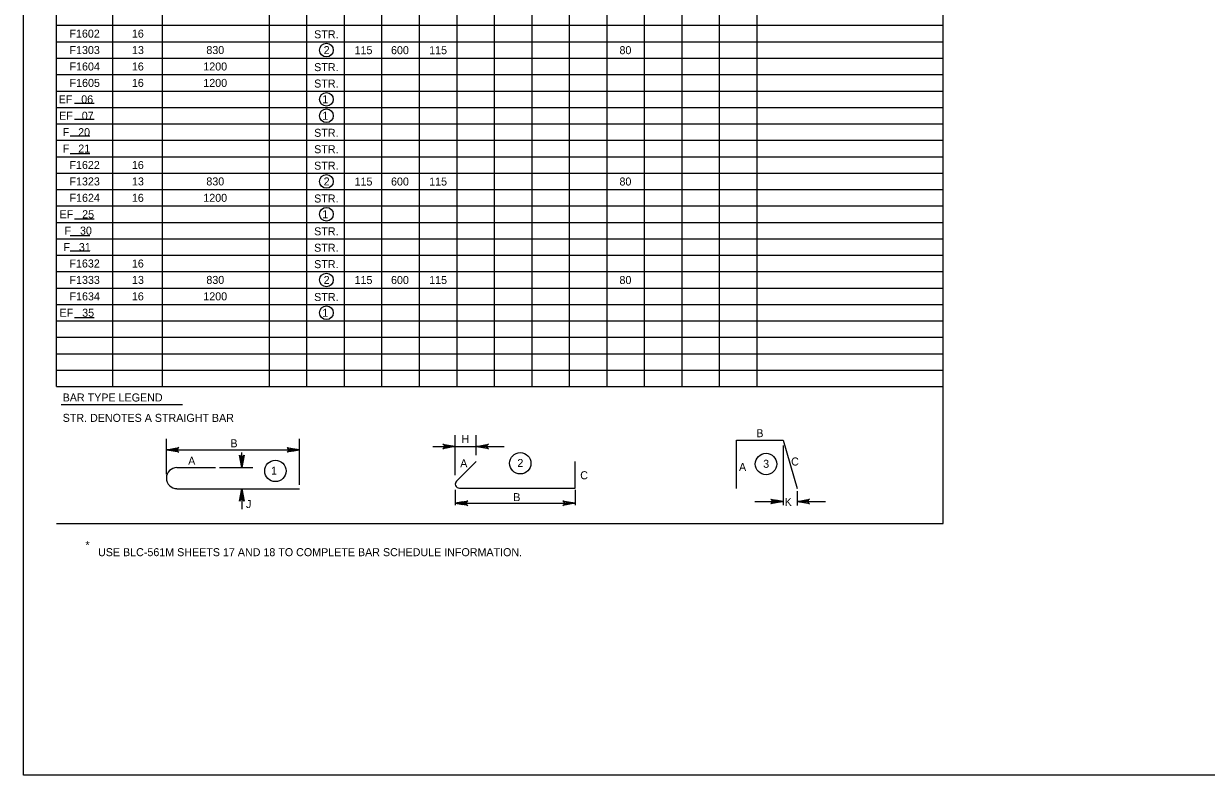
# Model space of a CAD drawing. Extents: x 638340 to 640241, y 295465 to 298435.
# Drawn here: x 639316.5 to 639759.8, y 297262.5 to 297544.1 of the extents above; entities that cross this region are included whole.
import ezdxf

# ---------------------------------------------------------------- set-up
doc = ezdxf.new("R2010")
doc.units = 0
for name, color, linetype in [('2', 7, 'Continuous'), ('3', 7, 'Continuous'), ('4', 7, 'Continuous'), ('6', 7, 'Continuous')]:
    doc.layers.add(name, color=color, linetype=linetype)

msp = doc.modelspace()

# ---------------------------------------------------------------- linework, layer by layer
at = {"layer": '2'}
for p, q in [((639316.46, 297262.46), (639316.46, 297826.46)), ((640102.46, 297262.46), (639316.46, 297262.46))]:
    msp.add_line(p, q, dxfattribs=at)
at = {"layer": '3'}
for p, q in [((639583.68, 297388.08), (639601.12, 297388.08)), ((639583.68, 297369.98), (639583.68, 297388.08)), ((639601.12, 297388.08), (639606.41, 297369.96)), ((639478.71, 297372.73), (639486.03, 297380.06)), ((639523.21, 297370.1), (639523.21, 297380.05)), ((639373.91, 297377.77), (639388.42, 297377.77)), ((639373.91, 297369.86), (639419.83, 297369.86)), ((639479.79, 297370.1), (639523.21, 297370.1))]:
    msp.add_line(p, q, dxfattribs=at)
for centre, radius, start in [((639373.91, 297373.82), 3.95, 90), ((639479.79, 297371.64), 1.54, 135)]:
    msp.add_arc(centre, radius, start, 270, dxfattribs=at)
at = {"layer": '4'}
for p, q in [((639335.53, 297514.28), (639342.93, 297514.28)), ((639335.53, 297508.25), (639342.93, 297508.25)), ((639333.9, 297502.1), (639341.31, 297502.1)), ((639333.9, 297495.49), (639341.31, 297495.49)), ((639335.53, 297470.92), (639342.93, 297470.92)), ((639333.9, 297464.77), (639341.31, 297464.77)), ((639333.9, 297458.98), (639341.31, 297458.98)), ((639335.53, 297434.05), (639342.93, 297434.05)), ((639330.53, 297401.43), (639375.98, 297401.43)), ((639369.96, 297375.28), (639369.96, 297388.59)), ((639419.83, 297371.32), (639419.83, 297388.59)), ((639478.26, 297374.91), (639478.26, 297389.88)), ((639486.02, 297382.37), (639486.02, 297389.88)), ((639372.76, 297384.38), (639417.03, 297384.38)), ((639469.8, 297385.67), (639496.58, 297385.67)), ((639601.12, 297386.06), (639601.12, 297363.64)), ((639398.18, 297380.58), (639398.18, 297383.38)), ((639389.88, 297377.77), (639402.39, 297377.77)), ((639395.94, 297369.86), (639402.39, 297369.86)), ((639398.18, 297367.06), (639398.18, 297364.25)), ((639478.26, 297369.48), (639478.26, 297363.66)), ((639498.02, 297370.1), (639502.61, 297370.1)), ((639523.23, 297369.49), (639523.23, 297363.66)), ((639606.41, 297368.95), (639606.41, 297363.56)), ((639398.18, 297364.25), (639398.18, 297362.15)), ((639478.26, 297364.42), (639523.23, 297364.42)), ((639590.55, 297365.1), (639598.9, 297365.1)), ((639609.2, 297365.1), (639617.02, 297365.1))]:
    msp.add_line(p, q, dxfattribs=at)
for points in [[(639369.96, 297384.38), (639374.62, 297385.25), (639374.26, 297385), (639374.07, 297384.69), (639374.02, 297384.38), (639374.07, 297384.06), (639374.26, 297383.75), (639374.62, 297383.5), (639369.96, 297384.38), (639374.26, 297383.75), (639374.07, 297384.06), (639369.96, 297384.38), (639374.02, 297384.38), (639374.07, 297384.69), (639369.96, 297384.38), (639374.26, 297385)], [(639419.83, 297384.38), (639415.17, 297383.5), (639415.53, 297383.75), (639415.72, 297384.06), (639415.77, 297384.38), (639415.72, 297384.69), (639415.53, 297385), (639415.17, 297385.25), (639419.83, 297384.38), (639415.53, 297385), (639415.72, 297384.69), (639419.83, 297384.38), (639415.77, 297384.38), (639415.72, 297384.06), (639419.83, 297384.38), (639415.53, 297383.75)], [(639478.26, 297385.67), (639473.6, 297384.8), (639473.96, 297385.05), (639474.14, 297385.36), (639474.2, 297385.67), (639474.14, 297385.99), (639473.96, 297386.3), (639473.6, 297386.55), (639478.26, 297385.67), (639473.96, 297386.3), (639474.14, 297385.99), (639478.26, 297385.67), (639474.2, 297385.67), (639474.14, 297385.36), (639478.26, 297385.67), (639473.96, 297385.05)], [(639486.02, 297385.67), (639490.68, 297386.55), (639490.32, 297386.3), (639490.13, 297385.99), (639490.08, 297385.67), (639490.13, 297385.36), (639490.32, 297385.05), (639490.68, 297384.8), (639486.02, 297385.67), (639490.32, 297385.05), (639490.13, 297385.36), (639486.02, 297385.67), (639490.08, 297385.67), (639490.13, 297385.99), (639486.02, 297385.67), (639490.32, 297386.3)], [(639398.18, 297377.77), (639397.31, 297382.43), (639397.56, 297382.07), (639397.87, 297381.89), (639398.18, 297381.83), (639398.49, 297381.89), (639398.81, 297382.07), (639399.05, 297382.43), (639398.18, 297377.77), (639398.81, 297382.07), (639398.49, 297381.89), (639398.18, 297377.77), (639398.18, 297381.83), (639397.87, 297381.89), (639398.18, 297377.77), (639397.56, 297382.07)], [(639398.18, 297369.86), (639399.05, 297365.2), (639398.81, 297365.56), (639398.49, 297365.75), (639398.18, 297365.8), (639397.87, 297365.75), (639397.56, 297365.56), (639397.31, 297365.2), (639398.18, 297369.86), (639397.56, 297365.56), (639397.87, 297365.75), (639398.18, 297369.86), (639398.18, 297365.8), (639398.49, 297365.75), (639398.18, 297369.86), (639398.81, 297365.56)], [(639478.26, 297364.42), (639482.92, 297365.29), (639482.56, 297365.04), (639482.38, 297364.73), (639482.32, 297364.42), (639482.38, 297364.11), (639482.56, 297363.79), (639482.92, 297363.55), (639478.26, 297364.42), (639482.56, 297363.79), (639482.38, 297364.11), (639478.26, 297364.42), (639482.32, 297364.42), (639482.38, 297364.73), (639478.26, 297364.42), (639482.56, 297365.04)], [(639523.23, 297364.42), (639518.57, 297363.55), (639518.93, 297363.79), (639519.11, 297364.11), (639519.17, 297364.42), (639519.11, 297364.73), (639518.93, 297365.04), (639518.57, 297365.29), (639523.23, 297364.42), (639518.93, 297365.04), (639519.11, 297364.73), (639523.23, 297364.42), (639519.17, 297364.42), (639519.11, 297364.11), (639523.23, 297364.42), (639518.93, 297363.79)], [(639601.13, 297365.1), (639596.47, 297364.22), (639596.83, 297364.47), (639597.01, 297364.78), (639597.07, 297365.1), (639597.01, 297365.41), (639596.83, 297365.72), (639596.47, 297365.97), (639601.13, 297365.1), (639596.83, 297365.72), (639597.01, 297365.41), (639601.13, 297365.1), (639597.07, 297365.1), (639597.01, 297364.78), (639601.13, 297365.1), (639596.83, 297364.47)], [(639606.39, 297365.1), (639611.05, 297365.97), (639610.69, 297365.72), (639610.51, 297365.41), (639610.45, 297365.1), (639610.51, 297364.78), (639610.69, 297364.47), (639611.05, 297364.22), (639606.39, 297365.1), (639610.69, 297364.47), (639610.51, 297364.78), (639606.39, 297365.1), (639610.45, 297365.1), (639610.51, 297365.41), (639606.39, 297365.1), (639610.69, 297365.72)]]:
    msp.add_lwpolyline(points, dxfattribs=at)
for points in [[(639372.76, 297384.85), (639372.76, 297383.91), (639369.96, 297384.38)], [(639417.03, 297384.85), (639417.03, 297383.91), (639419.83, 297384.38)], [(639397.71, 297380.58), (639398.65, 297380.58), (639398.18, 297377.77)], [(639397.71, 297367.06), (639398.65, 297367.06), (639398.18, 297369.86)], [(639481.06, 297363.95), (639481.06, 297364.89), (639478.26, 297364.42)], [(639520.42, 297363.95), (639520.42, 297364.89), (639523.23, 297364.42)], [(639598.33, 297365.57), (639598.33, 297364.63), (639601.13, 297365.1)], [(639609.2, 297365.57), (639609.2, 297364.63), (639606.39, 297365.1)]]:
    msp.add_lwpolyline(points, close=True, dxfattribs=at)
for centre, radius in [((639429.95, 297534.2), 2.55), ((639429.95, 297515.74), 2.55), ((639429.95, 297509.59), 2.55), ((639429.95, 297484.98), 2.55), ((639429.95, 297472.68), 2.55), ((639429.95, 297448.07), 2.55), ((639429.95, 297435.77), 2.55), ((639410.81, 297376.53), 4.01), ((639502.59, 297379.39), 4.01), ((639594.72, 297379.1), 4.01)]:
    msp.add_circle(centre, radius, dxfattribs=at)
at = {"layer": '6'}
for p, q in [((639328.8, 297408.13), (639328.8, 297826.46)), ((639661.06, 297356.79), (639661.06, 297826.46)), ((639349.89, 297408.13), (639349.89, 297795.7)), ((639368.45, 297408.13), (639368.45, 297795.7)), ((639408.58, 297408.13), (639408.58, 297795.7)), ((639422.64, 297408.13), (639422.64, 297795.7)), ((639436.7, 297408.13), (639436.7, 297795.7)), ((639450.76, 297408.13), (639450.76, 297795.7)), ((639464.82, 297408.13), (639464.82, 297795.7)), ((639478.89, 297408.13), (639478.89, 297795.7)), ((639492.95, 297408.13), (639492.95, 297795.7)), ((639507.01, 297408.13), (639507.01, 297795.7)), ((639521.07, 297408.13), (639521.07, 297795.7)), ((639535.13, 297408.13), (639535.13, 297795.7)), ((639549.19, 297408.13), (639549.19, 297795.7)), ((639563.25, 297408.13), (639563.25, 297795.7)), ((639577.32, 297408.13), (639577.32, 297795.7)), ((639591.38, 297408.13), (639591.38, 297795.7)), ((639328.8, 297543.47), (639661.06, 297543.47)), ((639328.8, 297537.32), (639661.06, 297537.32)), ((639328.8, 297531.17), (639661.06, 297531.17)), ((639328.8, 297525.02), (639661.06, 297525.02)), ((639328.8, 297518.86), (639661.06, 297518.86)), ((639328.8, 297512.71), (639661.06, 297512.71)), ((639328.8, 297506.56), (639661.06, 297506.56)), ((639328.8, 297500.41), (639661.06, 297500.41)), ((639328.8, 297494.26), (639661.06, 297494.26)), ((639328.8, 297488.11), (639661.06, 297488.11)), ((639328.8, 297481.95), (639661.06, 297481.95)), ((639328.8, 297475.8), (639661.06, 297475.8)), ((639328.8, 297469.65), (639661.06, 297469.65)), ((639328.8, 297463.5), (639661.06, 297463.5)), ((639328.8, 297457.35), (639661.06, 297457.35)), ((639328.8, 297451.19), (639661.06, 297451.19)), ((639328.8, 297445.04), (639661.06, 297445.04)), ((639328.8, 297438.89), (639661.06, 297438.89)), ((639328.8, 297432.74), (639661.06, 297432.74)), ((639328.8, 297426.59), (639661.06, 297426.59)), ((639328.8, 297420.43), (639661.06, 297420.43)), ((639328.8, 297414.28), (639661.06, 297414.28)), ((639328.8, 297408.13), (639661.06, 297408.13)), ((639328.8, 297356.79), (639661.06, 297356.79))]:
    msp.add_line(p, q, dxfattribs=at)

# ---------------------------------------------------------------- texts
at = {"layer": '4'}
for s, height, p in [('F1602', 3, (639333.62, 297538.86)), ('16', 3, (639357.02, 297538.86)), ('STR.', 3, (639425.35, 297538.61)), ('F1303', 3, (639333.64, 297532.71)), ('13', 3, (639357.07, 297532.71)), ('830', 3, (639384.94, 297532.71)), ('2', 3, (639428.9, 297532.69)), ('115', 3, (639440.49, 297532.66)), ('600', 3, (639454.16, 297532.66)), ('115', 3, (639468.46, 297532.66)), ('80', 3, (639539.79, 297532.66)), ('F1604', 3, (639333.65, 297526.55)), ('16', 3, (639357.02, 297526.55)), ('1200', 3, (639383.8, 297526.55)), ('STR.', 3, (639425.35, 297526.31)), ('F1605', 3, (639333.67, 297520.4)), ('16', 3, (639357.02, 297520.4)), ('1200', 3, (639383.8, 297520.4)), ('STR.', 3, (639425.35, 297520.16)), ('EF   06', 3, (639329.57, 297514.25)), ('1', 3, (639428.37, 297514.24)), ('EF   07', 3, (639329.76, 297508.1)), ('1', 3, (639428.37, 297508.09)), ('F   20', 3, (639331.08, 297501.95)), ('STR.', 3, (639425.35, 297501.7)), ('F   21', 3, (639331.13, 297495.8)), ('STR.', 3, (639425.35, 297495.55)), ('F1622', 3, (639333.62, 297489.64)), ('16', 3, (639357.02, 297489.64)), ('STR.', 3, (639425.35, 297489.4)), ('F1323', 3, (639333.64, 297483.49)), ('13', 3, (639357.07, 297483.49)), ('830', 3, (639384.94, 297483.49)), ('2', 3, (639428.9, 297483.48)), ('115', 3, (639440.49, 297483.45)), ('600', 3, (639454.16, 297483.45)), ('115', 3, (639468.46, 297483.45)), ('80', 3, (639539.79, 297483.45)), ('F1624', 3, (639333.65, 297477.34)), ('16', 3, (639357.02, 297477.34)), ('1200', 3, (639383.8, 297477.34)), ('STR.', 3, (639425.35, 297477.09)), ('EF   25', 3, (639329.92, 297471.19)), ('1', 3, (639428.37, 297471.18)), ('F   30', 3, (639331.78, 297465.04)), ('STR.', 3, (639425.35, 297464.79)), ('F   31', 3, (639331.36, 297458.88)), ('STR.', 3, (639425.35, 297458.64)), ('F1632', 3, (639333.62, 297452.73)), ('16', 3, (639357.02, 297452.73)), ('STR.', 3, (639425.35, 297452.49)), ('F1333', 3, (639333.64, 297446.58)), ('13', 3, (639357.07, 297446.58)), ('830', 3, (639384.94, 297446.58)), ('2', 3, (639428.9, 297446.57)), ('115', 3, (639440.49, 297446.54)), ('600', 3, (639454.16, 297446.54)), ('115', 3, (639468.46, 297446.54)), ('80', 3, (639539.79, 297446.54)), ('F1634', 3, (639333.65, 297440.43)), ('16', 3, (639357.02, 297440.43)), ('1200', 3, (639383.8, 297440.43)), ('STR.', 3, (639425.35, 297440.18)), ('EF   35', 3, (639329.92, 297434.28)), ('1', 3, (639428.37, 297434.27)), ('BAR TYPE LEGEND', 3.0001, (639331.08, 297402.53)), ('STR. DENOTES A STRAIGHT BAR', 3.0001, (639331.08, 297394.9)), ('B', 3, (639393.95, 297385.37)), ('H', 3, (639480.57, 297386.99)), ('B', 3, (639591.08, 297389.16)), ('A', 3, (639378.12, 297378.82)), ('A', 3, (639480.09, 297377.89)), ('2', 3, (639501.51, 297377.99)), ('A', 3, (639584.6, 297376.49)), ('3', 3, (639593.65, 297377.69)), ('C', 3, (639604.13, 297378.54)), ('1', 3, (639409.19, 297375.12)), ('C', 3, (639525.08, 297373.39)), ('B', 3, (639499.98, 297365.19)), ('K', 3, (639601.69, 297363.38)), ('J', 3, (639399.78, 297362.6)), ('*', 3, (639339.62, 297347.24)), ('USE BLC-561M SHEETS 17 AND 18 TO COMPLETE BAR SCHEDULE INFORMATION.', 3.0001, (639344.34, 297344.57))]:
    msp.add_text(s, height=height, dxfattribs=at).set_placement(p)

doc.saveas('drawing.dxf')
